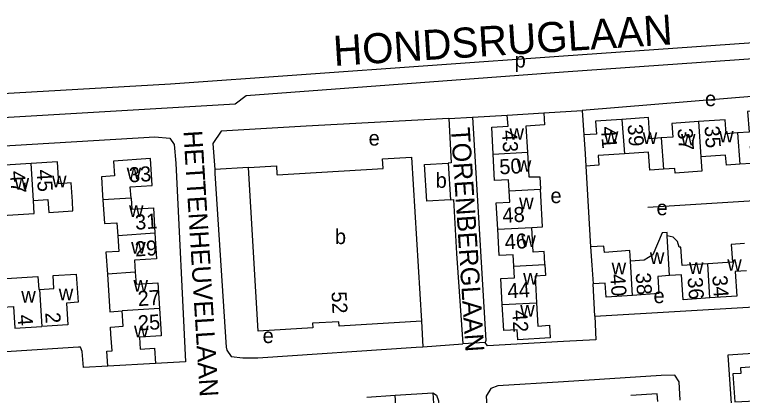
# Model space of a CAD drawing. Extents: x 159675 to 162108, y 386471 to 388472.
# Drawn here: x 160354.1 to 160547.6, y 388233.7 to 388335 of the extents above; entities that cross this region are included whole.
import ezdxf

# ---------------------------------------------------------------- set-up
doc = ezdxf.new("R2010")
doc.units = 0
for name, color, linetype in [('BLT_Basislijn', 7, 'Continuous'), ('BLT_Bebouwing', 7, 'Continuous'), ('BLT_Centroide', 7, 'Continuous'), ('BLT_Huisnummer', 7, 'Continuous'), ('BLT_Huisnummer_ tussenligend', 7, 'Continuous'), ('BLT_Onderverdeling_panden', 7, 'Continuous'), ('BLT_Straatnaam', 7, 'Continuous'), ('BLT_Straatnaam_hoofdweg', 7, 'Continuous')]:
    doc.layers.add(name, color=color, linetype=linetype)

msp = doc.modelspace()

# ---------------------------------------------------------------- linework, layer by layer
at = {"layer": 'BLT_Basislijn'}
for p, q in [((160566.63, 388314.66), (160504.96, 388309.47)), ((160504.96, 388309.47), (160505.41, 388303)), ((160469.5, 388307.41), (160475.8, 388307.76)), ((160416.24, 388294.38), (160407.28, 388293.8)), ((160505.99, 388294.7), (160507.24, 388273.22)), ((160407.28, 388293.8), (160407.35, 388292.77)), ((160522.49, 388283.82), (160568.41, 388286.71)), ((160508.34, 388254.78), (160507.9, 388263.39)), ((160508.34, 388254.78), (160570.1, 388258.46)), ((160462.24, 388253.44), (160462.64, 388246.68)), ((160479.25, 388247.8), (160473.29, 388247.4)), ((160460.9, 388246.56), (160462.64, 388246.68)), ((160462.64, 388246.68), (160473.29, 388247.4)), ((160447.75, 388233.24), (160455.31, 388233.81))]:
    msp.add_line(p, q, dxfattribs=at)
for points in [[(160657.08, 388333.91), (160634.01, 388333.32), (160500, 388323.92), (160395.52, 388316.51), (160199.88, 388305.27), (160190.33, 388304.54)], [(160190.33, 388304.54), (160200.39, 388298.96), (160230.4, 388300.56), (160412.69, 388311.32), (160415.61, 388313.53), (160500, 388319.79), (160635.11, 388329.27), (160636.82, 388329.34), (160639.08, 388327.87), (160644.18, 388328.18), (160651.56, 388328.89), (160657.19, 388332.71), (160657.08, 388333.91)], [(160494.79, 388308.88), (160504.96, 388309.47)], [(160475.8, 388307.76), (160485.06, 388308.26)], [(160475.8, 388307.76), (160479.41, 388248.34), (160479.25, 388247.8)], [(160469.5, 388307.41), (160431.64, 388305.34), (160408.99, 388304.01), (160406.82, 388300.76), (160407.28, 388293.8)], [(160469.5, 388307.41), (160470.2, 388295.56), (160469.4, 388295.51)], [(160201.48, 388291.15), (160391.39, 388302.53), (160395.36, 388302.16), (160396.5, 388300.44), (160396.9, 388295.5), (160399.48, 388242.61), (160391.52, 388242.23)], [(160407.35, 388292.77), (160410.37, 388246.52), (160410.48, 388245.79), (160411.63, 388244.07), (160414.78, 388243.72), (160418.78, 388243.73), (160460.9, 388246.56)], [(160469.97, 388285.75), (160470.78, 388285.79), (160471.62, 388271.51), (160473.29, 388247.4)], [(160508.34, 388254.78), (160508.66, 388248.53), (160500, 388248.03), (160479.8, 388246.92), (160479.25, 388247.8)], [(160378.82, 388241.49), (160372.36, 388241.14), (160372.01, 388245.38), (160371.57, 388246.51), (160371.09, 388246.55), (160306.31, 388242.42), (160304.88, 388242.24), (160304.57, 388240.2), (160302.84, 388239.99), (160214.75, 388234.61)], [(160589.38, 388247.41), (160543.75, 388244.4), (160545.39, 388220.08), (160545.42, 388219.55)], [(160531.06, 388232.47), (160530.79, 388237.32), (160529.61, 388239.08), (160525.98, 388239.02), (160500, 388237.3), (160482.54, 388236.27), (160480.74, 388235.6), (160479.48, 388233.56), (160480.88, 388211.5)], [(160465.27, 388234.44), (160466.27, 388233.75), (160466.79, 388232.32), (160467.01, 388230.18)]]:
    msp.add_lwpolyline(points, dxfattribs=at)
at = {"layer": 'BLT_Bebouwing'}
for p, q in [((160485.06, 388308.26), (160494.79, 388308.88)), ((160459.63, 388297.11), (160462.24, 388253.44)), ((160469.41, 388295.51), (160469.97, 388285.75)), ((160391.52, 388242.23), (160378.82, 388241.49)), ((160455.31, 388233.81), (160465.27, 388234.44))]:
    msp.add_line(p, q, dxfattribs=at)
for points in [[(160555.95, 388309.7), (160549.01, 388309.22), (160549.39, 388303.75), (160546.34, 388303.53)], [(160481.34, 388297.89), (160480.95, 388305.09), (160485.28, 388305.37), (160485.06, 388308.26)], [(160494.79, 388308.88), (160495, 388305.68), (160490.03, 388305.36), (160490.44, 388298.38)], [(160526.05, 388302.22), (160523, 388302.01), (160522.61, 388307.62), (160515.58, 388307.12)], [(160515.58, 388307.12), (160508.55, 388306.63), (160508.79, 388303.24), (160505.41, 388303)], [(160535.94, 388306.54), (160528.85, 388306.04), (160529.11, 388302.44), (160526.05, 388302.22)], [(160546.34, 388303.53), (160543.29, 388303.32), (160543.02, 388307.04), (160535.94, 388306.54)], [(160505.41, 388303), (160505.76, 388298.01), (160505.99, 388294.7)], [(160556.6, 388300.52), (160549.71, 388300.03), (160550.03, 388295.42), (160546.92, 388295.21)], [(160485.61, 388288.1), (160485.45, 388291.08), (160481.71, 388290.88), (160481.34, 388297.89)], [(160490.44, 388298.38), (160490.82, 388291.85), (160493.74, 388291.88), (160493.92, 388288.54)], [(160516.22, 388297.99), (160509.22, 388297.5), (160509.4, 388294.94), (160505.99, 388294.7)], [(160526.64, 388293.91), (160522.97, 388293.65), (160522.63, 388298.44), (160516.22, 388297.99)], [(160385.02, 388286.21), (160384.83, 388289.16), (160390.66, 388289.53), (160390.2, 388296.7), (160380.36, 388296.06), (160380.61, 388292.1), (160377.15, 388291.88), (160377.48, 388286.89), (160377.55, 388285.73)], [(160416.24, 388294.38), (160423.71, 388294.83), (160423.84, 388292.61), (160423.85, 388292.41), (160452.1, 388294.09), (160451.94, 388296.65), (160459.63, 388297.11)], [(160536.6, 388297.17), (160536.82, 388293.35), (160529.75, 388292.88), (160529.67, 388294.12), (160526.64, 388293.91)], [(160546.92, 388295.21), (160543.35, 388294.95), (160543.16, 388297.63), (160536.6, 388297.17)], [(160358.46, 388295.4), (160351.47, 388294.95), (160351.85, 388289.15), (160348.8, 388288.95)], [(160359.1, 388285.55), (160362.92, 388285.79), (160363.14, 388282.38), (160369.59, 388282.79), (160369.43, 388285.26), (160369.11, 388290.25), (160365.84, 388290.04), (160365.47, 388295.85), (160358.46, 388295.4)], [(160462.24, 388253.44), (160440.35, 388252.12), (160440.27, 388253.32), (160433.27, 388252.9), (160433.34, 388251.71), (160418.85, 388250.84), (160416.24, 388294.38)], [(160469.97, 388285.75), (160463.65, 388285.38), (160463.08, 388295.15), (160469.4, 388295.51)], [(160491.66, 388278.42), (160494.45, 388278.56), (160494, 388286.89), (160493.92, 388288.54)], [(160385.02, 388286.21), (160385.21, 388283.26), (160390.96, 388283.63), (160391.4, 388276.85)], [(160482.55, 388277.93), (160482.17, 388284.92), (160485.77, 388285.11), (160485.61, 388288.1)], [(160349.28, 388281.48), (160359.31, 388282.13), (160359.1, 388285.55)], [(160377.55, 388285.73), (160377.96, 388279.46), (160381.25, 388279.67), (160381.48, 388276.21)], [(160391.4, 388276.85), (160391.84, 388270.06), (160385.94, 388269.68), (160386.15, 388266.49)], [(160486.81, 388268.06), (160486.65, 388271.14), (160482.92, 388270.94), (160482.55, 388277.93)], [(160495.09, 388268.5), (160494.98, 388270.62), (160494.9, 388272.01), (160492.01, 388271.85), (160491.66, 388278.42)], [(160527.65, 388276.14), (160527.59, 388277.04), (160526.3, 388276.95), (160523.83, 388271.08), (160521.49, 388269.68), (160517.9, 388269.43)], [(160381.48, 388276.21), (160381.75, 388272.01), (160378.35, 388271.79), (160378.73, 388266.01)], [(160538.38, 388268.72), (160531.58, 388268.26), (160531.24, 388273.15), (160530.84, 388273.12), (160530.32, 388274.69), (160529.18, 388275.81), (160527.65, 388276.14)], [(160517.9, 388269.43), (160517.71, 388272.23), (160510.91, 388271.77), (160510.8, 388273.46), (160507.24, 388273.22)], [(160507.24, 388273.22), (160507.57, 388268.38), (160507.9, 388263.39)], [(160548.18, 388274.12), (160544.66, 388273.88), (160544.98, 388269.17), (160538.38, 388268.72)], [(160483.76, 388257.89), (160483.39, 388264.79), (160486.98, 388264.98), (160486.81, 388268.06)], [(160495.09, 388268.5), (160495.24, 388265.63), (160492.51, 388265.48), (160492.89, 388258.37)], [(160548.67, 388266.85), (160545.65, 388266.65), (160546.1, 388260.12), (160538.99, 388259.64)], [(160350.36, 388264.75), (160360.28, 388265.39), (160360.53, 388261.92), (160360.65, 388261.92)], [(160360.65, 388261.92), (160364.53, 388262.17), (160364.31, 388265.61), (160370.47, 388266), (160370.63, 388263.47), (160370.95, 388258.48), (160367.83, 388258.28), (160368.2, 388252.53), (160361.29, 388252.08)], [(160378.73, 388266.01), (160379.37, 388255.98), (160382.68, 388256.2)], [(160386.15, 388266.49), (160386.35, 388263.3), (160392.15, 388263.67), (160392.59, 388256.84)], [(160528.27, 388265.6), (160525.1, 388265.39), (160525.41, 388260.8), (160518.41, 388260.33)], [(160538.99, 388259.64), (160531.89, 388259.16), (160531.44, 388265.82), (160528.27, 388265.6)], [(160518.41, 388260.33), (160511.41, 388259.86), (160511.15, 388263.61), (160507.9, 388263.39)], [(160350.85, 388257.17), (160353.76, 388257.36), (160354.13, 388251.62), (160361.29, 388252.08)], [(160492.89, 388258.37), (160493.23, 388252.17), (160496.3, 388252.39), (160496.51, 388249.05), (160487.86, 388248.47), (160487.72, 388251.17), (160484.13, 388250.98), (160483.76, 388257.89)], [(160378.82, 388241.49), (160378.59, 388245.46), (160379.99, 388245.55), (160379.7, 388250), (160379.58, 388251.9), (160382.95, 388252.11), (160382.68, 388256.2)], [(160392.59, 388256.84), (160393.03, 388250), (160393.06, 388249.6), (160387.26, 388249.22), (160387.46, 388246.03), (160391.28, 388246.27), (160391.52, 388242.23)], [(160553.16, 388241.46), (160547.12, 388241.1), (160547.22, 388239.57), (160545.1, 388239.43), (160545.56, 388232), (160551.06, 388232.32), (160551.12, 388231.25), (160553.76, 388231.41)], [(160465.27, 388234.44), (160467.36, 388201.76), (160457.35, 388201.24), (160455.31, 388233.81)], [(160525.11, 388232.09), (160524.98, 388234.12), (160517.96, 388233.67)]]:
    msp.add_lwpolyline(points, dxfattribs=at)
at = {"layer": 'BLT_Onderverdeling_panden'}
for p, q in [((160515.58, 388307.12), (160516.22, 388297.99)), ((160535.94, 388306.54), (160536.6, 388297.17)), ((160526.05, 388302.22), (160526.64, 388293.91)), ((160546.34, 388303.53), (160546.92, 388295.21)), ((160481.34, 388297.89), (160490.44, 388298.38)), ((160359.1, 388285.55), (160358.46, 388295.4)), ((160485.61, 388288.1), (160493.92, 388288.54)), ((160385.02, 388286.21), (160377.55, 388285.73)), ((160391.4, 388276.85), (160381.48, 388276.21)), ((160482.55, 388277.93), (160491.66, 388278.42)), ((160528.27, 388265.6), (160527.65, 388276.14)), ((160518.41, 388260.33), (160517.9, 388269.43)), ((160486.81, 388268.06), (160495.09, 388268.5)), ((160538.99, 388259.64), (160538.38, 388268.72)), ((160386.15, 388266.49), (160378.73, 388266.01)), ((160360.65, 388261.92), (160361.29, 388252.08)), ((160483.76, 388257.89), (160492.89, 388258.37)), ((160392.59, 388256.84), (160382.68, 388256.2))]:
    msp.add_line(p, q, dxfattribs=at)

# ---------------------------------------------------------------- texts
at = {"layer": 'BLT_Centroide'}
for s, p in [('p', (160487.04, 388320.93)), ('e', (160537.67, 388310.66)), ('w', (160485.68, 388301.72)), ('w', (160510.78, 388300.91)), ('w', (160521.1, 388300.62)), ('w', (160541.42, 388301)), ('e', (160448.21, 388300.18)), ('w', (160531.28, 388300.22)), ('w', (160487.62, 388293.22)), ('w', (160383.88, 388291.22)), ('w', (160364.02, 388289.09)), ('b', (160466.04, 388288.94)), ('w', (160354.06, 388288.45)), ('w', (160488.23, 388283.25)), ('e', (160496.57, 388284.87)), ('w', (160384.48, 388281.22)), ('e', (160524.78, 388281.64)), ('b', (160439.24, 388273.97)), ('w', (160488.81, 388273.22)), ('w', (160385.06, 388271.44)), ('w', (160523, 388268.69)), ('w', (160512.83, 388265.92)), ('w', (160533.4, 388266.03)), ('w', (160543.59, 388266.88)), ('w', (160489.31, 388263.19)), ('w', (160385.66, 388261.34)), ('w', (160355.83, 388258.41)), ('w', (160365.8, 388259.03)), ('e', (160523.97, 388258.26)), ('w', (160488.52, 388254.69)), ('w', (160385.83, 388249.16)), ('e', (160420.02, 388247.64))]:
    msp.add_text(s, height=4, dxfattribs=at).set_placement(p)
at = {"layer": 'BLT_Huisnummer'}
for s, rotation, p in [('43', 273.0655, (160483.68, 388304.23)), ('41', 274.0146, (160509.96, 388305.17)), ('35', 274.0161, (160537.52, 388305.31)), ('50', 3.0595, (160483.06, 388292.51)), ('33', 3.6872, (160384.59, 388290.36)), ('45', 273.6933, (160359.89, 388293.71)), ('48', 3.0659, (160483.88, 388279.6)), ('29', 3.6926, (160386.17, 388270.65)), ('40', 273.8644, (160512.46, 388265.89)), ('34', 273.8548, (160539.6, 388265.57)), ('44', 3.0645, (160485.24, 388259.53)), ('52', 273.0638, (160438.32, 388261.31)), ('2', 273.6912, (160362.2, 388255.72)), ('25', 3.327, (160386.95, 388250.97)), ('42', 273.0638, (160486.39, 388256.37))]:
    msp.add_text(s, height=4, rotation=rotation, dxfattribs=at).set_placement(p)
at = {"layer": 'BLT_Huisnummer_ tussenligend'}
for s, rotation, p in [('39', 274.008, (160517.08, 388305.75)), ('37', 274.0161, (160530.36, 388304.68)), ('47', 273.6852, (160352.81, 388293.34)), ('31', 3.6899, (160386.22, 388277.78)), ('46', 3.0694, (160484.49, 388272.55)), ('38', 273.8617, (160519.22, 388266.24)), ('36', 273.8672, (160533.03, 388265.05)), ('27', 3.6905, (160386.93, 388257.46)), ('4', 273.6875, (160354.86, 388255.11))]:
    msp.add_text(s, height=4, rotation=rotation, dxfattribs=at).set_placement(p)
at = {"layer": 'BLT_Straatnaam'}
for s, rotation, p in [('HETTENHEUVELLAAN', 273.5398, (160398.95, 388304.04)), ('TORENBERGLAAN', 273.7472, (160470.11, 388304.86))]:
    msp.add_text(s, height=5, rotation=rotation, dxfattribs=at).set_placement(p)
at = {"layer": 'BLT_Straatnaam_hoofdweg'}
msp.add_text('HONDSRUGLAAN', height=8, rotation=3.6509, dxfattribs=at).set_placement((160439.05, 388321.35))

doc.saveas('drawing.dxf')
